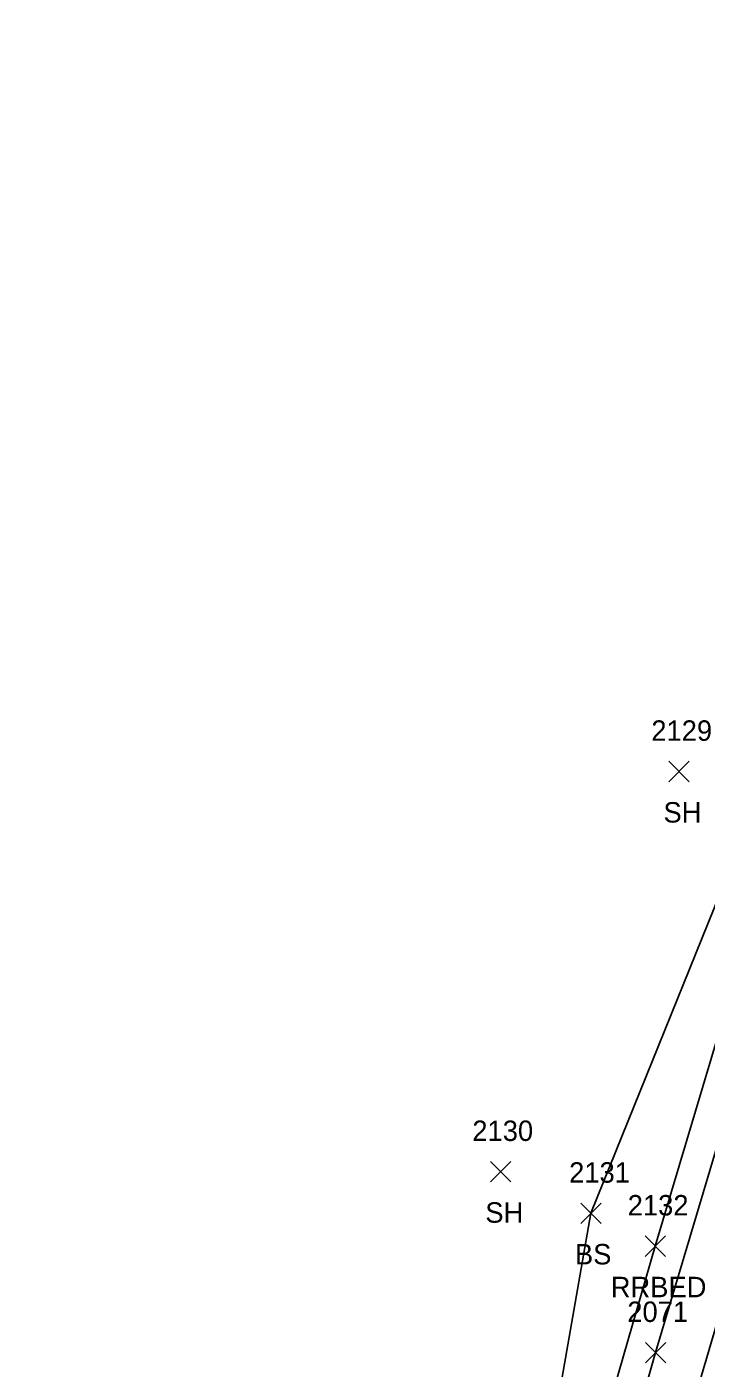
# Model space of a CAD drawing. Extents: x 1769141 to 1770817, y 735471 to 742405.
# Drawn here: x 1770206.1 to 1770272.6, y 742181.3 to 742312.5 of the extents above; entities that cross this region are included whole.
import ezdxf

# ---------------------------------------------------------------- set-up
doc = ezdxf.new("R2010")
doc.units = 0
for name, color, linetype in [('L_A', 7, 'Continuous'), ('L_I', 7, 'Continuous'), ('L_TIC', 7, 'Continuous'), ('LELB', 7, 'Continuous'), ('R_A', 7, 'Continuous'), ('R_I', 7, 'Continuous'), ('R_TIC', 7, 'Continuous'), ('RR', 7, 'Continuous'), ('RRB', 7, 'Continuous')]:
    doc.layers.add(name, color=color, linetype=linetype)

msp = doc.modelspace()

# ---------------------------------------------------------------- linework, layer by layer
at = {"layer": 'L_TIC'}
for points in [[(1770268.93, 742238.66), (1770270.93, 742240.66)], [(1770270.93, 742238.66), (1770268.93, 742240.66)], [(1770251.5, 742199.51), (1770253.5, 742201.51)], [(1770253.5, 742199.51), (1770251.5, 742201.51)], [(1770260.32, 742195.43), (1770262.32, 742197.43)], [(1770262.32, 742195.43), (1770260.32, 742197.43)]]:
    msp.add_lwpolyline(points, dxfattribs=at)
at = {"layer": 'LELB'}
msp.add_lwpolyline([(1770332.23, 742396.99), (1770317.41, 742358.29), (1770305.3, 742323.67), (1770290.81, 742279.34), (1770278.82, 742239.77), (1770261.32, 742196.43), (1770254.37, 742156.7), (1770242.09, 742122.31), (1770234.14, 742089.37), (1770227.06, 742053.39), (1770219.68, 742019.63), (1770213.36, 741989.97), (1770210.16, 741976.3), (1770206.14, 741961.98)], dxfattribs=at)
at = {"layer": 'R_TIC'}
for points in [[(1770266.62, 742192.22), (1770268.62, 742194.22)], [(1770268.62, 742192.22), (1770266.62, 742194.22)], [(1770266.65, 742181.8), (1770268.65, 742183.8)], [(1770268.65, 742181.8), (1770266.65, 742183.8)]]:
    msp.add_lwpolyline(points, dxfattribs=at)
at = {"layer": 'RR'}
for points in [[(1770228.86, 742035.21), (1770233.42, 742054.72), (1770238.03, 742073.49), (1770247.64, 742110.86), (1770257.95, 742148.59), (1770267.65, 742182.8), (1770278.27, 742218.42), (1770281.99, 742230.6), (1770291.93, 742261.78), (1770298.46, 742281.94), (1770310.78, 742317.95), (1770323.27, 742353.88), (1770336.53, 742389.56)], [(1770234.04, 742035.58), (1770238.5, 742054.13), (1770247.99, 742091.95), (1770252.55, 742109.85), (1770260.28, 742138.64), (1770270.31, 742174.37), (1770278.8, 742203.12), (1770290.02, 742239.43), (1770296.47, 742259.99), (1770308.47, 742295.99), (1770320.74, 742331.91), (1770333.76, 742367.71)]]:
    msp.add_lwpolyline(points, dxfattribs=at)
at = {"layer": 'RRB'}
msp.add_lwpolyline([(1770334.91, 742396.24), (1770320.98, 742356.43), (1770309.38, 742323.07), (1770294.31, 742278.11), (1770281.7, 742240.39), (1770267.62, 742193.22), (1770256.86, 742155.94), (1770246.81, 742120.87), (1770238.35, 742088.99), (1770231.63, 742060.85), (1770227.63, 742029.05), (1770215.73, 741989.64), (1770208.91, 741960.54)], dxfattribs=at)

# ---------------------------------------------------------------- texts
at = {"layer": 'L_A'}
for s, p in [('SH', (1770268.42, 742234.66)), ('SH', (1770250.99, 742195.51)), ('BS', (1770259.76, 742191.43))]:
    msp.add_text(s, height=2, dxfattribs=at).set_placement(p)
at = {"layer": 'L_I'}
for s, p in [('2129', (1770267.23, 742242.66)), ('2130', (1770249.72, 742203.51)), ('2131', (1770259.19, 742199.43))]:
    msp.add_text(s, height=2, dxfattribs=at).set_placement(p)
at = {"layer": 'R_A'}
msp.add_text('RRBED', height=2, dxfattribs=at).set_placement((1770263.26, 742188.22))
at = {"layer": 'R_I'}
for s, p in [('2132', (1770264.92, 742196.22)), ('2071', (1770264.88, 742185.8))]:
    msp.add_text(s, height=2, dxfattribs=at).set_placement(p)

doc.saveas('drawing.dxf')
